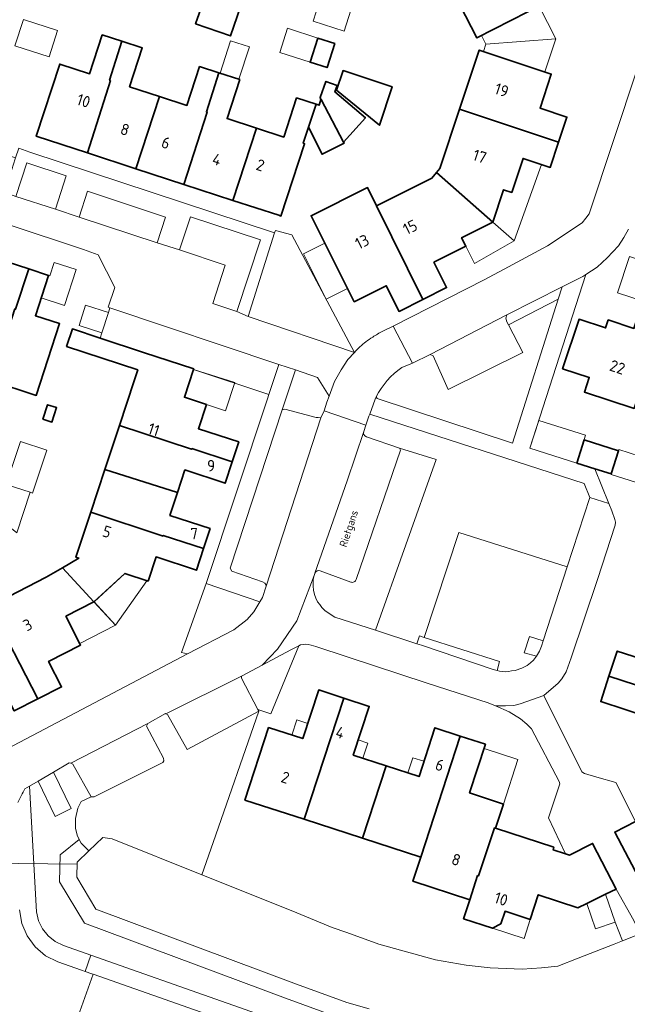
# Model space of a CAD drawing. Header units: metres. Extents: x 149984 to 156489, y 469398 to 478068.
# Tile 281 of 656: x 153511 to 153583, y 472547 to 472663. Entities that reach past the tile are written whole.
import ezdxf
from ezdxf.enums import TextEntityAlignment as Align

# ---------------------------------------------------------------- set-up
doc = ezdxf.new("R2010")
doc.units = ezdxf.units.M
doc.header["$LTSCALE"] = 0.75
for name, color, linetype, lineweight in [('B-WE-GR-BEPLANTING_CULTUUR_HEESTERS-GV', 252, 'Continuous', 18), ('B-WE-KW-KUNSTWERK_DUIKER-G', 6, 'Continuous', 18), ('B-WE-OG-BEBOUWING-GV', 6, 'Continuous', 35), ('B-WE-OG-BEBOUWING-T18', 1, 'Continuous', 18), ('B-WE-OG-BEBOUWING_LAGE TRAFO-GV', 6, 'Continuous', 18), ('B-WE-OG-BEBOUWING_LUIFEL-GV', 6, 'Continuous', 18), ('B-WE-OG-BEBOUWING_OVERBOUWING-GV', 6, 'Continuous', 18), ('B-WE-OG-TERREIN_BEGROEID-GV', 252, 'Continuous', 18), ('B-WE-OG-TERREIN_ERF-GV', 252, 'Continuous', 18), ('B-WE-OG-TOPOGRAFIE-T18', 7, 'Continuous', 18), ('B-WE-OG-WATER_MEER-GV', 252, 'Continuous', 18), ('B-WE-VH-GESLOTENVERHARDING_ASFALT-GV', 252, 'Continuous', 18), ('B-WE-VH-OPENVERHARDING_BETONSTRAATSTEEN-GV', 252, 'Continuous', 18), ('B-WE-VH-OPENVERHARDING_STRAATBAKSTEEN-GV', 252, 'Continuous', 18), ('B-WE-VH-OPENVERHARDING_TEGEL-GV', 252, 'Continuous', 18)]:
    doc.layers.add(name, color=color, linetype=linetype, lineweight=lineweight)
doc.styles.add('NLCS-ISO-M500-T18', font='NLCS-ISO.ttf', dxfattribs={"height": 0.9})
doc.styles.add('NLCS-ISO-M750-T18', font='NLCS-ISO.ttf', dxfattribs={"height": 1.35})

msp = doc.modelspace()

# ---------------------------------------------------------------- linework, layer by layer
at = {"layer": 'B-WE-GR-BEPLANTING_CULTUUR_HEESTERS-GV', "flags": 128}
for points in [[(153511.003, 472641.728), (153515.668, 472640.226), (153516.944, 472644.149), (153512.299, 472645.694)], [(153527.637, 472636.28), (153528.622, 472639.3), (153519.451, 472642.338), (153518.453, 472639.295)], [(153530.26, 472635.424), (153535.654, 472633.621), (153534.187, 472629.097), (153537.018, 472628.162), (153539.8, 472636.611), (153531.577, 472639.342)], [(153538.37, 472627.576), (153550.905, 472623.359), (153543.491, 472637.225), (153541.57, 472637.716), (153541.485, 472637.458)], [(153531.927, 472621.326), (153540.81, 472618.376), (153541.983, 472621.943), (153522.091, 472628.598), (153521.916, 472628.062), (153521.136, 472625.67), (153520.932, 472625.045), (153526.047, 472623.357), (153531.954, 472621.407)], [(153547.648, 472617.495), (153547.923, 472618.209), (153546.525, 472620.388), (153543.948, 472621.28), (153542.37, 472616.57), (153542.67, 472616.68), (153546.36, 472615.67), (153546.62, 472615.69), (153546.94, 472615.64), (153547.319, 472616.457)], [(153531.234, 472587.822), (153536.67, 472590.68), (153538.24, 472591.9), (153539.02, 472592.77), (153539.731, 472593.948), (153533.421, 472596.116), (153530.51, 472588)], [(153543.41, 472588.296), (153540.013, 472586.495), (153537.59, 472585.21), (153537.57, 472584.95), (153539.505, 472581.288), (153541.02, 472580.78), (153544.335, 472588.786)], [(153518.466, 472565.959), (153518.676, 472565.527), (153519.609, 472564.62), (153521.26, 472566.19), (153521.53, 472566.17), (153522.33, 472566.02), (153532.904, 472561.777), (153534.228, 472565.586), (153539.62, 472581.07), (153531.17, 472576.56), (153528.85, 472580.69), (153528.651, 472580.78), (153528.63, 472580.79), (153526.54, 472579.61), (153526.39, 472579.33), (153528.39, 472575.54), (153528.43, 472575.23), (153528.32, 472575.03), (153520.22, 472570.99), (153519.89, 472570.97), (153518.704, 472570.433), (153518.295, 472569.664), (153518.01, 472568.45), (153518.043, 472567.302), (153518.224, 472566.459)], [(153583.777, 472556.395), (153581.705, 472560.121), (153580.469, 472559.517), (153581.602, 472556.231), (153582.465, 472554.014), (153584.552, 472554.827), (153584.35, 472555.23)]]:
    msp.add_lwpolyline(points, close=True, dxfattribs=at)
for points in [[(153553.459, 472618.108), (153553.56, 472617.92), (153569.486, 472612.671), (153574.875, 472629.625), (153569.025, 472626.602), (153570.7, 472623.36), (153561.91, 472618.98), (153560.17, 472622.93), (153559.795, 472623.122), (153557.741, 472622.096)], [(153557.741, 472622.096), (153556.477, 472621.556)], [(153546.13, 472597.06), (153546.03, 472596.65), (153546.02, 472595.81), (153546.07, 472595.34), (153546.18, 472594.84), (153546.34, 472594.39), (153546.54, 472593.98), (153546.79, 472593.66), (153547.05, 472593.28), (153547.38, 472592.93), (153548.25, 472592.34), (153548.59, 472592.17), (153553.356, 472590.62), (153560.53, 472610.73), (153556.18, 472612.06), (153556.32, 472611.83), (153551.093, 472596.596)], [(153546.219, 472597.342), (153546.207, 472597.307), (153546.13, 472597.06)], [(153550.445, 472596.29), (153546.859, 472597.627)]]:
    msp.add_lwpolyline(points, dxfattribs=at)
at = {"layer": 'B-WE-GR-BEPLANTING_CULTUUR_HEESTERS-GV'}
for points in [[(153556.477, 472621.556, 0.1345514), (153553.459, 472618.108)], [(153546.859, 472597.627, 0.4114506), (153546.219, 472597.342)], [(153551.093, 472596.596, -0.4232039), (153550.445, 472596.29)]]:
    msp.add_lwpolyline(points, format="xyb", dxfattribs=at)
at = {"layer": 'B-WE-KW-KUNSTWERK_DUIKER-G', "flags": 128}
msp.add_lwpolyline([(153518.195, 472563.033), (153501.025, 472563.242)], dxfattribs=at)
at = {"layer": 'B-WE-OG-BEBOUWING-GV', "flags": 128}
for points in [[(153572.944, 472672.565), (153562.014, 472666.867), (153565.319, 472660.408), (153573.296, 472664.488), (153571.375, 472668.245), (153574.366, 472669.774)], [(153533.379, 472665.512), (153532.173, 472662.084), (153536.269, 472660.643), (153537.475, 472664.07)], [(153522.142, 472655.386), (153522.047, 472655.416), (153523.489, 472660.015), (153521.18, 472660.767), (153519.688, 472656.186), (153516.18, 472657.329), (153513.407, 472648.82), (153519.443, 472646.852)], [(153522.047, 472655.416), (153522.142, 472655.386), (153519.443, 472646.852), (153525.146, 472644.993), (153527.91, 472653.507), (153524.404, 472654.649), (153525.896, 472659.231), (153523.489, 472660.015)], [(153548.567, 472659.764), (153546.578, 472660.399), (153545.665, 472657.541), (153547.654, 472656.905)], [(153574.929, 472648.122), (153575.913, 472651.09), (153572.742, 472652.139), (153574.072, 472656.154), (153565.577, 472658.969), (153563.272, 472652.013)], [(153525.146, 472644.993), (153530.805, 472643.149), (153533.55, 472651.665), (153533.455, 472651.696), (153534.924, 472656.292), (153532.637, 472657.036), (153531.145, 472652.454), (153527.91, 472653.507)], [(153548.785, 472654.237), (153553.818, 472650.12), (153555.319, 472654.649), (153549.554, 472656.559)], [(153539.337, 472649.777), (153535.887, 472650.899), (153537.381, 472655.492), (153534.924, 472656.292), (153533.455, 472651.696), (153533.55, 472651.665), (153530.805, 472643.149), (153536.563, 472641.271)], [(153546.945, 472653.154), (153546.952, 472653.141), (153549.592, 472648.127), (153552.178, 472651.001), (153548.587, 472654.038), (153548.864, 472654.794), (153547.525, 472655.284), (153546.828, 472653.377)], [(153536.563, 472641.271), (153541.961, 472639.512), (153542.233, 472639.423), (153545.01, 472647.941), (153544.858, 472647.99), (153545.481, 472649.9), (153546.358, 472652.591), (153544.068, 472653.337), (153542.567, 472648.726), (153539.337, 472649.777)], [(153546.952, 472653.141), (153546.945, 472653.154), (153546.723, 472652.472), (153546.358, 472652.591), (153545.481, 472649.9), (153547.078, 472646.706), (153549.658, 472647.996), (153549.592, 472648.127)], [(153574.929, 472648.122), (153563.272, 472652.013), (153560.953, 472645.015), (153560.569, 472644.544), (153567.19, 472638.71), (153568.456, 472642.529), (153569.42, 472642.209), (153570.747, 472646.214), (153573.945, 472645.154)], [(153553.498, 472640.607), (153558.942, 472629.588), (153561.737, 472630.986), (153560.243, 472633.973), (153564.017, 472635.86), (153563.512, 472636.871), (153567.19, 472638.71), (153560.569, 472644.544), (153560.015, 472643.865)], [(153558.942, 472629.588), (153553.498, 472640.607), (153552.424, 472642.78), (153545.783, 472639.459), (153550.856, 472629.313), (153554.639, 472631.204), (153556.146, 472628.19)], [(153502.972, 472621.674), (153508.124, 472620), (153510.877, 472628.475), (153510.972, 472628.443), (153512.525, 472633.195), (153509.988, 472634.024), (153508.439, 472629.281), (153505.73, 472630.166)], [(153508.124, 472620), (153513.403, 472618.286), (153516.152, 472626.75), (153513.301, 472627.682), (153514.854, 472632.434), (153512.525, 472633.195), (153510.972, 472628.443), (153510.877, 472628.475)], [(153583.835, 472616.749), (153586.649, 472625.243), (153586.545, 472625.277), (153588.747, 472631.924), (153586.008, 472632.832), (153583.811, 472626.183), (153580.783, 472627.183), (153580.469, 472626.234), (153577.336, 472627.269), (153575.408, 472621.435), (153578.542, 472620.399), (153577.975, 472618.685)], [(153523.203, 472614.743), (153531.71, 472611.935), (153531.741, 472612.029), (153536.483, 472610.473), (153537.251, 472612.8), (153532.513, 472614.364), (153533.454, 472617.214), (153530.853, 472618.072), (153531.927, 472621.326), (153531.954, 472621.407), (153526.047, 472623.357), (153520.932, 472625.045), (153517.662, 472626.125), (153516.983, 472624.068), (153525.368, 472621.299), (153524.946, 472620.022)], [(153514.181, 472615.482), (153515.243, 472615.136), (153515.8, 472616.845), (153514.739, 472617.191)], [(153521.493, 472609.565), (153530.027, 472606.828), (153530.909, 472609.502), (153535.647, 472607.939), (153536.483, 472610.473), (153531.741, 472612.029), (153531.71, 472611.935), (153523.203, 472614.743)], [(153577.064, 472610.319), (153579.21, 472609.64), (153581.127, 472609.033), (153581.991, 472611.764), (153577.928, 472613.049)], [(153530.027, 472606.828), (153521.493, 472609.565), (153519.826, 472604.516), (153528.335, 472601.704), (153528.366, 472601.798), (153533.115, 472600.243), (153533.889, 472602.589), (153529.144, 472604.153)], [(153528.366, 472601.798), (153528.335, 472601.704), (153519.826, 472604.516), (153518.077, 472599.218), (153518.406, 472599.109), (153516.506, 472597.953), (153520.204, 472593.946), (153523.856, 472597.31), (153526.585, 472596.409), (153527.525, 472599.257), (153532.273, 472597.69), (153533.115, 472600.243)], [(153507.926, 472593.464), (153513.607, 472582.522), (153516.392, 472583.939), (153514.86, 472586.951), (153518.621, 472588.864), (153516.893, 472592.262), (153520.204, 472593.946), (153516.506, 472597.953), (153514.559, 472596.85)], [(153513.607, 472582.522), (153507.926, 472593.464), (153501.784, 472590.328), (153501.476, 472590.171), (153502.181, 472588.785), (153505.529, 472582.204), (153509.29, 472584.117), (153510.822, 472581.105)], [(153597.446, 472587.386), (153588.845, 472590.155), (153587.584, 472586.285), (153581.833, 472588.159), (153580.865, 472585.188), (153595.212, 472580.528)], [(153587.197, 472575.38), (153587.243, 472575.522), (153592.979, 472573.674), (153593.022, 472573.807), (153595.212, 472580.528), (153580.865, 472585.188), (153579.896, 472582.217), (153585.648, 472580.343), (153584.335, 472576.312)], [(153544.956, 472568.339), (153549.647, 472582.614), (153546.671, 472583.583), (153544.8, 472577.84), (153540.769, 472579.153), (153537.983, 472570.605)], [(153549.647, 472582.614), (153544.956, 472568.339), (153551.845, 472566.1), (153554.621, 472574.641), (153550.752, 472575.902), (153552.623, 472581.644)], [(153558.697, 472563.873), (153563.338, 472578.152), (153560.362, 472579.122), (153558.49, 472573.38), (153554.621, 472574.641), (153551.845, 472566.1)], [(153567.372, 472567.329), (153567.505, 472567.286), (153568.434, 472570.138), (153564.441, 472571.439), (153566.313, 472577.181), (153563.338, 472578.152), (153558.697, 472563.873), (153557.773, 472561.03), (153564.459, 472558.859), (153565.382, 472561.701), (153565.515, 472561.658)], [(153587.243, 472575.522), (153587.197, 472575.38), (153584.974, 472568.553), (153584.003, 472568.063), (153581.546, 472566.824), (153584.368, 472561.426), (153587.044, 472562.731), (153587.048, 472562.733), (153588.56, 472567.373), (153593.551, 472565.747), (153595.874, 472572.878), (153593.022, 472573.807), (153592.979, 472573.674)], [(153567.505, 472567.286), (153567.372, 472567.329), (153565.515, 472561.658), (153565.382, 472561.701), (153564.459, 472558.859), (153563.731, 472556.614), (153567.139, 472555.508), (153568.147, 472556.022), (153568.629, 472557.506), (153571.592, 472556.543), (153572.533, 472559.443), (153577.213, 472557.925), (153578.245, 472558.43), (153580.469, 472559.517), (153581.705, 472560.121), (153578.934, 472565.505), (153576.203, 472564.127), (153575.762, 472564.271), (153574.274, 472564.756), (153574.37, 472565.05)]]:
    msp.add_lwpolyline(points, close=True, dxfattribs=at)
at = {"layer": 'B-WE-OG-BEBOUWING_LAGE TRAFO-GV', "flags": 128}
msp.add_lwpolyline([(153518.459, 472626.531), (153521.136, 472625.67), (153521.916, 472628.062), (153519.205, 472628.909)], close=True, dxfattribs=at)
at = {"layer": 'B-WE-OG-BEBOUWING_LUIFEL-GV', "flags": 128}
for points in [[(153572.635, 472664.15), (153565.848, 472660.678), (153566.367, 472659.662), (153574.608, 472660.293)], [(153546.578, 472660.399), (153542.992, 472661.544), (153542.079, 472658.686), (153545.665, 472657.541)], [(153535.052, 472656.25), (153537.266, 472655.53), (153538.508, 472659.346), (153536.295, 472660.066)], [(153574.608, 472660.293), (153566.367, 472659.662), (153566.082, 472658.802), (153573.319, 472656.404)], [(153569.684, 472636.513), (153572.925, 472645.492), (153570.747, 472646.214), (153569.42, 472642.209), (153568.456, 472642.529), (153567.19, 472638.71)], [(153564.017, 472635.86), (153565.036, 472633.821), (153569.684, 472636.513), (153567.19, 472638.71), (153563.512, 472636.871)], [(153547.395, 472636.234), (153544.879, 472634.976), (153547.56, 472629.614), (153550.076, 472630.872)], [(153584.874, 472629.4), (153586.008, 472632.832), (153586.288, 472633.679), (153583.288, 472634.671), (153581.874, 472630.391)], [(153514.854, 472632.434), (153513.991, 472629.795), (153516.738, 472628.897), (153518.116, 472633.112), (153515.508, 472633.964), (153514.993, 472632.389)], [(153531.927, 472621.326), (153530.853, 472618.072), (153533.454, 472617.214), (153535.679, 472616.48), (153536.78, 472619.815)], [(153577.064, 472610.319), (153578.1, 472613.591), (153572.586, 472615.335), (153571.551, 472612.063)], [(153584.734, 472607.816), (153585.662, 472610.749), (153582.033, 472611.897), (153581.105, 472608.964)], [(153526.448, 472596.454), (153523.856, 472597.31), (153520.207, 472593.948), (153522.744, 472591.195)], [(153522.744, 472591.195), (153520.204, 472593.946), (153516.893, 472592.262), (153518.526, 472589.05)], [(153543.498, 472578.264), (153544.8, 472577.84), (153545.383, 472579.629), (153544.081, 472580.053)], [(153551.888, 472575.532), (153552.47, 472577.321), (153551.335, 472577.691), (153550.752, 472575.902)], [(153566.152, 472576.686), (153564.441, 472571.439), (153568.434, 472570.138), (153570.144, 472575.386)], [(153557.187, 472573.805), (153558.49, 472573.38), (153559.073, 472575.169), (153557.77, 472575.594)], [(153580.469, 472559.517), (153578.245, 472558.43), (153579.28, 472555.43), (153581.602, 472556.231)], [(153571.592, 472556.543), (153568.629, 472557.506), (153568.147, 472556.022), (153567.139, 472555.508), (153570.864, 472554.299)]]:
    msp.add_lwpolyline(points, close=True, dxfattribs=at)
at = {"layer": 'B-WE-OG-BEBOUWING_OVERBOUWING-GV', "flags": 128}
for points in [[(153546.01, 472662.367), (153549.68, 472661.195), (153550.748, 472664.536), (153547.078, 472665.708)], [(153510.886, 472659.464), (153514.914, 472658.177), (153515.912, 472661.299), (153511.883, 472662.586)], [(153514.64, 472611.828), (153511.545, 472612.849), (153509.878, 472607.8), (153512.686, 472606.873), (153512.973, 472606.779)], [(153512.686, 472606.873), (153509.878, 472607.8), (153509.804, 472607.825), (153508.583, 472604.126), (153511.111, 472602.103)]]:
    msp.add_lwpolyline(points, close=True, dxfattribs=at)
at = {"layer": 'B-WE-OG-TERREIN_BEGROEID-GV', "flags": 128}
for points in [[(153552.29, 472613.408), (153556.18, 472612.06), (153560.53, 472610.73), (153553.356, 472590.62), (153558.243, 472589.031), (153558.541, 472589.948), (153559.078, 472589.776), (153563.19, 472602.14), (153575.95, 472598.104), (153578.6, 472606.26), (153577.95, 472607.92), (153552.687, 472616.079), (153552.589, 472615.833), (153552.231, 472614.784)], [(153552.231, 472614.784), (153551.98, 472614.04)], [(153548.901, 472545.031), (153542.752, 472547.258), (153519.073, 472556.112), (153516.158, 472560.989), (153516.229, 472564.166), (153518.466, 472565.959), (153518.224, 472566.459), (153518.043, 472567.302), (153518.01, 472568.45), (153518.295, 472569.664), (153518.704, 472570.433), (153519.89, 472570.97), (153517.71, 472574.83), (153517.495, 472574.943), (153517.28, 472574.98), (153515.447, 472573.902), (153517.522, 472569.605), (153515.628, 472568.668), (153513.635, 472572.837), (153512.602, 472572.23), (153513.439, 472557.44), (153513.67, 472556.392), (153514.134, 472555.425), (153514.806, 472554.588), (153515.651, 472553.927), (153516.624, 472553.475), (153519.84, 472552.341), (153551.967, 472541.008)], [(153552.61, 472545.99), (153550, 472546.76), (153544.07, 472548.9), (153520.43, 472557.74), (153518.17, 472561.52), (153518.21, 472563.29), (153519.609, 472564.62), (153518.676, 472565.527), (153518.466, 472565.959), (153516.229, 472564.166), (153516.158, 472560.989), (153519.073, 472556.112), (153542.752, 472547.258), (153548.901, 472545.031)]]:
    msp.add_lwpolyline(points, dxfattribs=at)
at = {"layer": 'B-WE-OG-TERREIN_BEGROEID-GV'}
msp.add_lwpolyline([(153551.98, 472614.04, 0.4116855), (153552.29, 472613.408)], format="xyb", dxfattribs=at)
at = {"layer": 'B-WE-OG-TERREIN_BEGROEID-GV', "flags": 128}
msp.add_lwpolyline([(153575.95, 472598.104), (153563.19, 472602.14), (153559.078, 472589.776), (153567.972, 472586.923), (153567.714, 472585.867), (153567.99, 472585.8), (153568.32, 472585.74), (153568.66, 472585.71), (153569.02, 472585.74), (153569.39, 472585.82), (153569.8, 472585.87), (153570.62, 472586.13), (153571.22, 472586.45), (153571.61, 472586.76), (153571.99, 472587.1), (153572.34, 472587.55), (153570.858, 472587.969), (153571.494, 472589.88), (153573.107, 472589.356)], close=True, dxfattribs=at)
at = {"layer": 'B-WE-OG-TERREIN_ERF-GV', "flags": 128}
for points in [[(153534.672, 472674.151), (153532.234, 472674.93), (153533.721, 472679.571), (153530.379, 472680.642), (153528.925, 472676.157), (153525.601, 472677.234), (153525.556, 472677.093), (153523.214, 472677.843), (153524.694, 472682.461), (153524.523, 472682.515), (153527.255, 472691.037), (153527.91, 472693.06), (153501.187, 472701.491), (153499.84, 472697.68), (153487.15, 472659.02), (153485.781, 472654.544), (153500.55, 472649.71), (153510.955, 472646.265), (153511.35, 472647.4), (153512.651, 472646.962), (153541.485, 472637.458), (153541.57, 472637.716), (153543.491, 472637.225), (153550.905, 472623.359)], [(153554.219, 472625.86), (153555.448, 472626.453), (153566.15, 472631.92), (153569.03, 472633.43), (153573.64, 472635.92), (153577.71, 472638.61), (153578.15, 472639.16), (153578.52, 472639.68), (153584.23, 472656.84), (153585.29, 472660.3), (153585.45, 472661.34), (153585.51, 472661.96), (153585.43, 472663.08)], [(153507.926, 472593.464), (153514.559, 472596.85), (153516.506, 472597.953), (153518.406, 472599.109), (153518.077, 472599.218), (153519.826, 472604.516), (153521.493, 472609.565), (153523.203, 472614.743), (153524.946, 472620.022), (153525.368, 472621.299), (153516.983, 472624.068), (153517.662, 472626.125), (153520.932, 472625.045), (153521.136, 472625.67), (153518.459, 472626.531), (153519.205, 472628.909), (153521.916, 472628.062), (153522.091, 472628.598), (153521.876, 472628.67), (153522.653, 472631.013), (153520.708, 472634.843), (153518.985, 472635.463), (153501.076, 472641.408)], [(153583.16, 472637.87), (153582.6, 472636.9), (153581.98, 472635.93), (153580.67, 472634.48), (153579.48, 472633.41), (153578.152, 472632.543), (153571.53, 472612.07), (153577.064, 472610.319), (153577.928, 472613.049), (153581.991, 472611.764), (153581.127, 472609.033), (153579.21, 472609.64), (153580.846, 472605.542), (153581.19, 472604.68), (153581.56, 472603.67), (153581.63, 472603.35), (153581.59, 472602.98), (153579.53, 472596.59), (153576.42, 472587.36), (153575.84, 472585.73), (153575.32, 472584.88), (153574.9, 472584.39), (153573.21, 472582.94), (153577.67, 472573.94), (153577.99, 472573.74), (153579.42, 472573.29), (153581.69, 472572.69), (153584.003, 472568.063)], [(153509.988, 472634.024), (153512.525, 472633.195), (153514.854, 472632.434), (153513.301, 472627.682), (153516.152, 472626.75), (153513.403, 472618.286), (153508.124, 472620)], [(153583.835, 472616.749), (153577.975, 472618.685), (153578.542, 472620.399), (153575.408, 472621.435), (153577.336, 472627.269), (153580.469, 472626.234), (153580.783, 472627.183), (153583.811, 472626.183)], [(153509.98, 472576.65), (153531.234, 472587.822), (153530.51, 472588), (153533.421, 472596.116), (153540.65, 472617.89), (153540.81, 472618.376), (153531.927, 472621.326), (153530.853, 472618.072), (153533.454, 472617.214), (153532.513, 472614.364), (153537.251, 472612.8), (153536.483, 472610.473), (153535.647, 472607.939), (153530.909, 472609.502), (153530.027, 472606.828), (153529.144, 472604.153), (153533.889, 472602.589), (153533.115, 472600.243), (153532.273, 472597.69), (153527.525, 472599.257), (153526.585, 472596.409), (153523.856, 472597.31), (153520.204, 472593.946), (153516.893, 472592.262), (153518.621, 472588.864), (153514.86, 472586.951), (153516.392, 472583.939), (153513.607, 472582.522), (153510.822, 472581.105)], [(153585.648, 472580.343), (153579.896, 472582.217), (153580.865, 472585.188), (153581.833, 472588.159), (153587.584, 472586.285)]]:
    msp.add_lwpolyline(points, dxfattribs=at)
for points in [[(153572.944, 472672.565), (153574.366, 472669.774), (153571.375, 472668.245), (153573.296, 472664.488), (153565.319, 472660.408), (153562.014, 472666.867), (153558.623, 472673.495), (153566.608, 472677.581), (153568.53, 472673.825), (153571.521, 472675.355)], [(153533.379, 472665.512), (153537.475, 472664.07), (153536.269, 472660.643), (153532.173, 472662.084)], [(153519.443, 472646.852), (153513.407, 472648.82), (153516.18, 472657.329), (153519.688, 472656.186), (153521.18, 472660.767), (153523.489, 472660.015), (153525.896, 472659.231), (153524.404, 472654.649), (153527.91, 472653.507), (153531.145, 472652.454), (153532.637, 472657.036), (153534.924, 472656.292), (153537.381, 472655.492), (153535.887, 472650.899), (153539.337, 472649.777), (153542.567, 472648.726), (153544.068, 472653.337), (153546.358, 472652.591), (153546.723, 472652.472), (153546.945, 472653.154), (153546.828, 472653.377), (153547.525, 472655.284), (153548.864, 472654.794), (153548.587, 472654.038), (153552.178, 472651.001), (153549.592, 472648.127), (153549.658, 472647.996), (153547.078, 472646.706), (153545.481, 472649.9), (153544.858, 472647.99), (153545.01, 472647.941), (153542.233, 472639.423), (153541.961, 472639.512), (153536.563, 472641.271), (153530.805, 472643.149), (153525.146, 472644.993)], [(153546.578, 472660.399), (153548.567, 472659.764), (153547.654, 472656.905), (153545.665, 472657.541)], [(153563.272, 472652.013), (153565.577, 472658.969), (153574.072, 472656.154), (153572.742, 472652.139), (153575.913, 472651.09), (153574.929, 472648.122), (153573.945, 472645.154), (153570.747, 472646.214), (153569.42, 472642.209), (153568.456, 472642.529), (153567.19, 472638.71), (153563.512, 472636.871), (153564.017, 472635.86), (153560.243, 472633.973), (153561.737, 472630.986), (153558.942, 472629.588), (153556.146, 472628.19), (153554.639, 472631.204), (153550.856, 472629.313), (153545.783, 472639.459), (153552.424, 472642.78), (153553.498, 472640.607), (153560.015, 472643.865), (153560.569, 472644.544), (153560.953, 472645.015)], [(153548.785, 472654.237), (153549.554, 472656.559), (153555.319, 472654.649), (153553.818, 472650.12)], [(153514.181, 472615.482), (153514.739, 472617.191), (153515.8, 472616.845), (153515.243, 472615.136)], [(153564.459, 472558.859), (153557.773, 472561.03), (153558.697, 472563.873), (153551.845, 472566.1), (153544.956, 472568.339), (153537.983, 472570.605), (153540.769, 472579.153), (153544.8, 472577.84), (153546.671, 472583.583), (153549.647, 472582.614), (153552.623, 472581.644), (153550.752, 472575.902), (153554.621, 472574.641), (153558.49, 472573.38), (153560.362, 472579.122), (153563.338, 472578.152), (153566.313, 472577.181), (153564.441, 472571.439), (153568.434, 472570.138), (153567.505, 472567.286), (153574.37, 472565.05), (153574.274, 472564.756), (153575.762, 472564.271), (153573.76, 472568.52), (153575.06, 472572.53), (153574.98, 472572.78), (153571.73, 472578.99), (153571.19, 472579.55), (153570.46, 472580.16), (153569.12, 472581.02), (153567.482, 472581.711), (153566.63, 472582.07), (153559.44, 472584.36), (153550.01, 472587.49), (153546.33, 472588.68), (153545.79, 472588.87), (153545.42, 472588.94), (153545.17, 472588.97), (153544.53, 472588.89), (153544.335, 472588.786), (153541.02, 472580.78), (153539.505, 472581.288), (153539.62, 472581.07), (153534.228, 472565.586), (153532.904, 472561.777), (153543.61, 472557.51), (153548.26, 472555.6), (153550, 472554.99), (153553.74, 472553.61), (153560.42, 472551.79), (153564.06, 472551.16), (153566.86, 472550.84), (153570.64, 472550.67), (153572.91, 472550.82), (153574.86, 472551.03), (153577.24, 472551.98), (153581.466, 472553.625), (153582.465, 472554.014), (153581.602, 472556.231), (153580.469, 472559.517), (153578.245, 472558.43), (153577.213, 472557.925), (153572.533, 472559.443), (153571.592, 472556.543), (153568.629, 472557.506), (153568.147, 472556.022), (153567.139, 472555.508), (153563.731, 472556.614)]]:
    msp.add_lwpolyline(points, close=True, dxfattribs=at)
at = {"layer": 'B-WE-OG-TERREIN_ERF-GV'}
for points in [[(153552.241, 472624.6, -0.0163431), (153553.032, 472625.157)], [(153553.032, 472625.157, -0.0223805), (153554.219, 472625.86)], [(153550.905, 472623.359, -0.0578121), (153552.241, 472624.6)]]:
    msp.add_lwpolyline(points, format="xyb", dxfattribs=at)
at = {"layer": 'B-WE-OG-WATER_MEER-GV', "flags": 128}
msp.add_lwpolyline([(153584.552, 472554.827), (153582.465, 472554.014), (153581.466, 472553.625), (153577.24, 472551.98), (153574.86, 472551.03), (153572.91, 472550.82), (153570.64, 472550.67), (153566.86, 472550.84), (153564.06, 472551.16), (153560.42, 472551.79), (153553.74, 472553.61), (153550, 472554.99), (153548.26, 472555.6), (153543.61, 472557.51), (153532.904, 472561.777), (153522.33, 472566.02), (153521.53, 472566.17), (153521.26, 472566.19), (153519.609, 472564.62), (153518.21, 472563.29), (153518.17, 472561.52), (153520.43, 472557.74), (153544.07, 472548.9), (153550, 472546.76), (153552.61, 472545.99)], dxfattribs=at)
at = {"layer": 'B-WE-VH-GESLOTENVERHARDING_ASFALT-GV', "flags": 128}
msp.add_lwpolyline([(153541.177, 472542.647), (153520.118, 472550.076), (153517.759, 472543.496)], dxfattribs=at)
at = {"layer": 'B-WE-VH-OPENVERHARDING_BETONSTRAATSTEEN-GV', "flags": 128}
for points in [[(153584.23, 472656.84), (153578.52, 472639.68), (153578.15, 472639.16), (153577.71, 472638.61), (153573.64, 472635.92), (153569.03, 472633.43), (153566.15, 472631.92), (153555.448, 472626.453), (153557.741, 472622.096), (153559.795, 472623.122), (153568.83, 472627.78), (153575.333, 472631.064), (153577.78, 472632.3), (153578.152, 472632.543), (153579.48, 472633.41), (153580.67, 472634.48), (153581.98, 472635.93), (153582.6, 472636.9), (153583.16, 472637.87)], [(153556.477, 472621.556), (153557.741, 472622.096), (153555.448, 472626.453), (153554.219, 472625.86)], [(153550.905, 472623.359), (153550.104, 472622.499), (153549.334, 472621.319), (153548.52, 472619.943), (153547.923, 472618.209), (153547.648, 472617.495), (153547.319, 472616.457), (153552.231, 472614.784), (153552.589, 472615.833), (153552.687, 472616.079), (153553.341, 472617.854), (153553.459, 472618.108)], [(153528.651, 472580.78), (153537.59, 472585.21), (153540.013, 472586.495), (153541.84, 472588.371), (153544.091, 472591.706), (153546.13, 472597.06), (153546.207, 472597.307), (153546.219, 472597.342), (153550.01, 472608.22), (153551.98, 472614.04), (153552.231, 472614.784), (153547.319, 472616.457), (153546.94, 472615.64), (153540.5, 472595.82), (153540.04, 472594.46), (153539.731, 472593.948), (153539.02, 472592.77), (153538.24, 472591.9), (153536.67, 472590.68), (153531.234, 472587.822), (153509.98, 472576.65), (153509.057, 472576.206), (153509.089, 472576.177), (153509.009, 472576.134)], [(153551.98, 472614.04), (153550.01, 472608.22), (153546.219, 472597.342)], [(153551.093, 472596.596), (153556.32, 472611.83), (153556.18, 472612.06), (153552.29, 472613.408)], [(153546.859, 472597.627), (153550.445, 472596.29)], [(153584.368, 472561.426), (153581.546, 472566.824), (153584.003, 472568.063), (153581.69, 472572.69), (153579.42, 472573.29), (153577.99, 472573.74), (153577.67, 472573.94), (153573.21, 472582.94), (153570.417, 472581.938), (153569.645, 472581.756), (153568.668, 472581.711), (153567.482, 472581.711), (153569.12, 472581.02), (153570.46, 472580.16), (153571.19, 472579.55), (153571.73, 472578.99), (153574.98, 472572.78), (153575.06, 472572.53), (153573.76, 472568.52), (153575.762, 472564.271), (153576.203, 472564.127), (153578.934, 472565.505), (153581.705, 472560.121), (153583.777, 472556.395)], [(153511.22, 472570.332), (153511.763, 472571.352), (153511.864, 472571.542), (153512.061, 472571.912), (153512.602, 472572.23), (153513.635, 472572.837), (153515.447, 472573.902), (153517.28, 472574.98), (153517.495, 472574.943), (153526.54, 472579.61), (153528.63, 472580.79), (153528.651, 472580.78)], [(153511.202, 472543.638), (153512.1, 472544), (153513.041, 472544.229), (153514.005, 472544.32), (153514.972, 472544.27), (153515.922, 472544.081), (153516.342, 472543.937), (153516.685, 472543.82), (153516.821, 472543.782), (153517.755, 472543.485), (153517.759, 472543.496), (153520.118, 472550.076), (153519.963, 472550.131), (153519.942, 472550.138), (153519.16, 472550.414), (153518.724, 472550.568), (153515.95, 472551.548), (153514.511, 472552.265), (153513.281, 472553.3), (153512.328, 472554.594), (153511.705, 472556.076), (153511.448, 472557.663)]]:
    msp.add_lwpolyline(points, dxfattribs=at)
for points in [[(153578.152, 472632.543), (153577.78, 472632.3), (153575.333, 472631.064), (153574.875, 472629.625), (153569.486, 472612.671), (153553.56, 472617.92), (153553.459, 472618.108), (153553.341, 472617.854), (153552.687, 472616.079), (153577.95, 472607.92), (153578.6, 472606.26), (153580.846, 472605.542), (153579.21, 472609.64), (153577.064, 472610.319), (153571.53, 472612.07)], [(153568.83, 472627.78), (153559.795, 472623.122), (153560.17, 472622.93), (153561.91, 472618.98), (153570.7, 472623.36), (153569.025, 472626.602), (153568.84, 472626.96), (153568.7, 472627.39)], [(153540.81, 472618.376), (153540.65, 472617.89), (153533.421, 472596.116), (153539.731, 472593.948), (153540.04, 472594.46), (153540.5, 472595.82), (153540.46, 472596.02), (153540.31, 472596.18), (153540.07, 472596.31), (153536.45, 472597.57), (153536.26, 472597.94), (153542.37, 472616.57), (153543.948, 472621.28), (153541.983, 472621.943)], [(153546.94, 472615.64), (153546.62, 472615.69), (153546.36, 472615.67), (153542.67, 472616.68), (153542.37, 472616.57), (153536.26, 472597.94), (153536.45, 472597.57), (153540.07, 472596.31), (153540.31, 472596.18), (153540.46, 472596.02), (153540.5, 472595.82)], [(153570.858, 472587.969), (153572.34, 472587.55), (153572.67, 472588.13), (153572.91, 472588.75), (153573.107, 472589.356), (153571.494, 472589.88)], [(153537.59, 472585.21), (153528.651, 472580.78), (153528.85, 472580.69), (153531.17, 472576.56), (153539.62, 472581.07), (153539.505, 472581.288), (153537.57, 472584.95)], [(153526.54, 472579.61), (153517.495, 472574.943), (153517.71, 472574.83), (153519.89, 472570.97), (153520.22, 472570.99), (153528.32, 472575.03), (153528.43, 472575.23), (153528.39, 472575.54), (153526.39, 472579.33)]]:
    msp.add_lwpolyline(points, close=True, dxfattribs=at)
at = {"layer": 'B-WE-VH-OPENVERHARDING_BETONSTRAATSTEEN-GV'}
for points in [[(153553.032, 472625.157, 0.0163431), (153552.241, 472624.6)], [(153554.219, 472625.86, 0.0223805), (153553.032, 472625.157)], [(153552.241, 472624.6, 0.0578121), (153550.905, 472623.359)], [(153553.459, 472618.108, -0.1345514), (153556.477, 472621.556)], [(153552.29, 472613.408, -0.4116855), (153551.98, 472614.04)], [(153546.219, 472597.342, -0.4114506), (153546.859, 472597.627)], [(153550.445, 472596.29, 0.4232039), (153551.093, 472596.596)]]:
    msp.add_lwpolyline(points, format="xyb", dxfattribs=at)
at = {"layer": 'B-WE-VH-OPENVERHARDING_STRAATBAKSTEEN-GV', "flags": 128}
for points in [[(153518.453, 472639.295), (153519.451, 472642.338), (153528.622, 472639.3), (153527.637, 472636.28), (153530.26, 472635.424), (153531.577, 472639.342), (153539.8, 472636.611), (153537.018, 472628.162), (153538.37, 472627.576), (153541.485, 472637.458), (153512.651, 472646.962), (153511.35, 472647.4), (153510.955, 472646.265), (153510.922, 472646.17), (153510.137, 472643.637), (153509.647, 472643.402), (153508.238, 472642.727), (153511.003, 472641.728), (153512.299, 472645.694), (153516.944, 472644.149), (153515.668, 472640.226)], [(153540.013, 472586.495), (153543.41, 472588.296), (153544.335, 472588.786), (153544.53, 472588.89), (153545.17, 472588.97), (153545.42, 472588.94), (153545.79, 472588.87), (153546.33, 472588.68), (153550.01, 472587.49), (153559.44, 472584.36), (153566.63, 472582.07), (153567.482, 472581.711), (153568.668, 472581.711), (153569.645, 472581.756), (153570.417, 472581.938), (153573.21, 472582.94), (153574.9, 472584.39), (153575.32, 472584.88), (153575.84, 472585.73), (153576.42, 472587.36), (153579.53, 472596.59), (153581.59, 472602.98), (153581.63, 472603.35), (153581.56, 472603.67), (153581.19, 472604.68), (153580.846, 472605.542), (153578.6, 472606.26), (153575.95, 472598.104), (153573.107, 472589.356), (153572.91, 472588.75), (153572.67, 472588.13), (153572.34, 472587.55), (153571.99, 472587.1), (153571.61, 472586.76), (153571.22, 472586.45), (153570.62, 472586.13), (153569.8, 472585.87), (153569.39, 472585.82), (153569.02, 472585.74), (153568.66, 472585.71), (153568.32, 472585.74), (153567.99, 472585.8), (153567.714, 472585.867), (153567.21, 472585.99), (153558.773, 472588.859), (153558.243, 472589.031), (153553.356, 472590.62), (153548.59, 472592.17), (153548.25, 472592.34), (153547.38, 472592.93), (153547.05, 472593.28), (153546.79, 472593.66), (153546.54, 472593.98), (153546.34, 472594.39), (153546.18, 472594.84), (153546.07, 472595.34), (153546.02, 472595.81), (153546.03, 472596.65), (153546.13, 472597.06), (153544.091, 472591.706), (153541.84, 472588.371)]]:
    msp.add_lwpolyline(points, close=True, dxfattribs=at)
msp.add_lwpolyline([(153501.076, 472641.408), (153518.985, 472635.463), (153520.708, 472634.843), (153522.653, 472631.013), (153521.876, 472628.67), (153522.091, 472628.598), (153541.983, 472621.943), (153543.948, 472621.28), (153546.525, 472620.388), (153547.923, 472618.209), (153548.52, 472619.943), (153549.334, 472621.319), (153550.104, 472622.499), (153550.905, 472623.359), (153538.37, 472627.576), (153537.018, 472628.162), (153534.187, 472629.097), (153535.654, 472633.621), (153530.26, 472635.424), (153527.637, 472636.28), (153518.453, 472639.295), (153515.668, 472640.226), (153511.003, 472641.728)], dxfattribs=at)
at = {"layer": 'B-WE-VH-OPENVERHARDING_TEGEL-GV', "flags": 128}
for points in [[(153575.333, 472631.064), (153568.83, 472627.78), (153568.7, 472627.39), (153568.84, 472626.96), (153569.025, 472626.602), (153574.875, 472629.625)], [(153558.541, 472589.948), (153558.243, 472589.031), (153558.773, 472588.859), (153567.21, 472585.99), (153567.714, 472585.867), (153567.972, 472586.923), (153559.078, 472589.776)], [(153513.635, 472572.837), (153515.628, 472568.668), (153517.522, 472569.605), (153515.447, 472573.902)]]:
    msp.add_lwpolyline(points, close=True, dxfattribs=at)
for points in [[(153511.448, 472557.663), (153511.705, 472556.076), (153512.328, 472554.594), (153513.281, 472553.3), (153514.511, 472552.265), (153515.95, 472551.548), (153518.724, 472550.568), (153519.16, 472550.414), (153519.84, 472552.341), (153516.624, 472553.475), (153515.651, 472553.927), (153514.806, 472554.588), (153514.134, 472555.425), (153513.67, 472556.392), (153513.439, 472557.44), (153512.602, 472572.23), (153512.061, 472571.912), (153511.864, 472571.542), (153511.763, 472571.352), (153511.22, 472570.332)], [(153551.967, 472541.008), (153519.84, 472552.341), (153519.16, 472550.414), (153519.942, 472550.138), (153519.963, 472550.131), (153520.118, 472550.076), (153541.177, 472542.647)]]:
    msp.add_lwpolyline(points, dxfattribs=at)

# ---------------------------------------------------------------- texts
at = {"layer": 'B-WE-OG-BEBOUWING-T18', "style": 'NLCS-ISO-M750-T18'}
for s, rotation, p in [('19', 341.7, (153568.231, 472654.261)), ('10', 342, (153518.979, 472653.007)), ('8', 342, (153523.854, 472649.621)), ('6', 342, (153528.669, 472648.052)), ('17', 341.7, (153565.644, 472646.455)), ('4', 342, (153534.682, 472646.092)), ('2', 342, (153539.81, 472645.417)), ('15', 26.5, (153557.446, 472638.109)), ('13', 26.5, (153551.788, 472636.394)), ('22', 341.8, (153581.863, 472621.613)), ('11', 341.8, (153527.254, 472614.256)), ('5', 341.8, (153521.734, 472602.223)), ('3', 27, (153512.384, 472591.248)), ('4', 342, (153549.202, 472578.552)), ('6', 342, (153560.934, 472574.729)), ('2', 342, (153542.736, 472573.266)), ('8', 342, (153562.864, 472563.582)), ('10', 342, (153568.166, 472558.946))]:
    msp.add_text(s, height=1.35, rotation=rotation, dxfattribs=at).set_placement(p, align=Align.MIDDLE)
for s, p in [('9', (153534, 472610)), ('7', (153532, 472602))]:
    msp.add_text(s, height=1.35, dxfattribs=at).set_placement(p, align=Align.MIDDLE)
at = {"layer": 'B-WE-OG-TOPOGRAFIE-T18', "style": 'NLCS-ISO-M500-T18'}
msp.add_text('Rietgans', height=0.9, rotation=71.7, dxfattribs=at).set_placement((153550.341, 472602.558), align=Align.MIDDLE)

doc.saveas('drawing.dxf')
